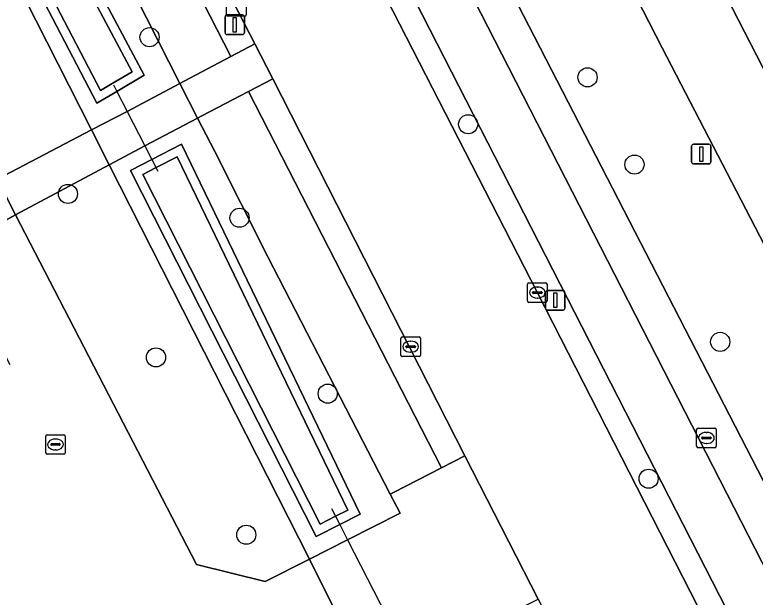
# Model space of a CAD drawing. Extents: x 158835 to 160077, y 386387 to 387778.
# Drawn here: x 159696.16 to 159734.01, y 387527.78 to 387557.55 of the extents above; entities that cross this region are included whole.
import ezdxf

# ---------------------------------------------------------------- set-up
doc = ezdxf.new("R2010")
doc.units = 0
for name, color, linetype in [('IMGEO_Berm_groen', 7, 'Continuous'), ('IMGEO_Boom', 7, 'Continuous'), ('IMGEO_Brandkraan', 7, 'Continuous'), ('IMGEO_Duiker', 7, 'Continuous'), ('IMGEO_Fietspad_open', 7, 'Continuous'), ('IMGEO_Groenvoorziening', 7, 'Continuous'), ('IMGEO_Hek', 7, 'Continuous'), ('IMGEO_Kolk', 7, 'Continuous'), ('IMGEO_Lichtmast', 7, 'Continuous'), ('IMGEO_Oever', 7, 'Continuous'), ('IMGEO_Parkeervlak_open', 7, 'Continuous'), ('IMGEO_Rijbaan_lokaal_open', 7, 'Continuous'), ('IMGEO_Verkeerseiland_open', 7, 'Continuous'), ('IMGEO_Voetpad_open', 7, 'Continuous'), ('IMGEO_Waterloop', 7, 'Continuous')]:
    doc.layers.add(name, color=color, linetype=linetype)

msp = doc.modelspace()

# ---------------------------------------------------------------- linework, layer by layer
at = {"layer": 'IMGEO_Berm_groen'}
for points in [[(159704.596, 387554.044), (159692.648, 387577.557), (159690.927, 387576.674), (159702.777, 387554.466), (159701.379, 387553.64), (159700.35, 387553.033), (159688.631, 387575.497), (159688.119, 387575.233), (159700.086, 387551.667), (159701.906, 387552.615)], [(159705.495, 387552.267), (159702.808, 387550.86), (159700.989, 387549.888), (159711.228, 387529.727), (159713.173, 387530.716), (159715.851, 387532.078), (159715.354, 387533.04), (159709.095, 387545.175), (159706.39, 387550.559)], [(159704.672, 387550.943), (159713.807, 387532.023), (159712.773, 387531.498), (159711.56, 387530.881), (159702.081, 387549.597), (159703.168, 387550.161)]]:
    msp.add_lwpolyline(points, close=True, dxfattribs=at)
at = {"layer": 'IMGEO_Boom'}
for centre in [(159703.047, 387556.41), (159725.435, 387554.357), (159719.333, 387551.958), (159727.835, 387549.897), (159698.876, 387548.396), (159707.648, 387547.177), (159732.218, 387540.831), (159703.375, 387540.038), (159712.155, 387538.183), (159728.558, 387533.834), (159707.992, 387530.969)]:
    msp.add_circle(centre, 0.489, dxfattribs=at)
at = {"layer": 'IMGEO_Brandkraan'}
for p, q in [((159731.013, 387535.494), (159731.013, 387536.346)), ((159731.088, 387536.42), (159731.94, 387536.42)), ((159731.501, 387536.2), (159731.526, 387536.2)), ((159732.014, 387536.346), (159732.014, 387535.494)), ((159731.272, 387535.914), (159731.272, 387535.926)), ((159731.71, 387535.877), (159731.312, 387535.877)), ((159731.315, 387535.963), (159731.713, 387535.963)), ((159731.756, 387535.926), (159731.756, 387535.914)), ((159731.94, 387535.42), (159731.088, 387535.42)), ((159731.524, 387535.64), (159731.499, 387535.64))]:
    msp.add_line(p, q, dxfattribs=at)
for points in [[(159731.013, 387535.494), (159731.013, 387536.346)], [(159731.088, 387536.42), (159731.94, 387536.42)], [(159732.014, 387536.346), (159732.014, 387535.494)], [(159731.94, 387535.42), (159731.088, 387535.42)]]:
    msp.add_lwpolyline(points, dxfattribs=at)
for centre, radius, start, end in [((159731.09, 387536.344), 0.0765, 91.552, 178.448), ((159731.09, 387536.344), 0.0765, 91.552, 178.448), ((159731.938, 387536.344), 0.0765, 1.552, 88.448), ((159731.938, 387536.344), 0.0765, 1.552, 88.448), ((159731.312, 387535.923), 0.0403, 85.8775, 175.7526), ((159731.309, 387535.913), 0.0366, 178.938, 274.7102), ((159731.713, 387535.92), 0.043, 264.8664, 352.4533), ((159731.717, 387535.925), 0.0386, 1.7309, 96.639), ((159731.09, 387535.496), 0.0765, 181.552, 268.448), ((159731.09, 387535.496), 0.0765, 181.552, 268.448), ((159731.938, 387535.496), 0.0765, 271.552, 358.448), ((159731.938, 387535.496), 0.0765, 271.552, 358.448)]:
    msp.add_arc(centre, radius, start, end, dxfattribs=at)
for centre, major_axis, ratio, start_param, end_param in [((159731.5, 387535.92), (-0.387, 0.002), 0.722429, 4.712389, 7.853982), ((159731.525, 387535.92), (-0.39, 0.002), 0.717154, 1.570796, 4.712389)]:
    msp.add_ellipse(centre, major_axis=major_axis, ratio=ratio, start_param=start_param, end_param=end_param, dxfattribs=at)
at = {"layer": 'IMGEO_Duiker'}
for points in [[(159701.205, 387553.978), (159701.379, 387553.64), (159701.906, 387552.615), (159702.808, 387550.86), (159703.168, 387550.161), (159703.473, 387549.568)], [(159712.352, 387532.319), (159712.773, 387531.498), (159713.173, 387530.716), (159715.845, 387525.5), (159716.4, 387524.416), (159716.772, 387523.692)]]:
    msp.add_lwpolyline(points, dxfattribs=at)
at = {"layer": 'IMGEO_Fietspad_open'}
for points in [[(159665.87, 387635.514), (159661.06, 387643.376), (159648.915, 387662.52), (159646.503, 387660.985), (159646.393, 387660.915), (159646.583, 387660.675), (159647.595, 387659.071), (159655.291, 387646.962), (159660.574, 387638.992), (159663.615, 387633.633), (159671.799, 387618.217), (159683.61, 387595.054), (159689.557, 387583.602), (159692.648, 387577.557), (159704.596, 387554.044), (159704.823, 387554.16), (159707.197, 387555.417), (159671.823, 387624.48)], [(159756.428, 387486.608), (159752.624, 387493.834), (159752.632, 387493.895), (159752.555, 387494.046), (159745.506, 387507.787), (159709.188, 387578.727), (159701.98, 387592.894), (159699.794, 387597.341), (159681.057, 387633.838), (159679.141, 387637.764), (159675.983, 387644.894), (159670.586, 387658.486), (159668.972, 387657.577), (159668.261, 387656.806), (159671.256, 387649.274)], [(159676.852, 387636.169), (159700.435, 387589.956), (159700.615, 387589.604), (159707.367, 387576.373), (159743.294, 387506.144), (159752.677, 387487.848), (159789.263, 387416.249), (159791.699, 387417.537), (159786.107, 387428.516), (159756.655, 387486.106), (159756.567, 387486.281), (159756.428, 387486.608)]]:
    msp.add_lwpolyline(points, dxfattribs=at)
for points in [[(159709.346, 387554.285), (159708.435, 387556.073), (159707.197, 387555.417), (159704.823, 387554.16), (159704.596, 387554.044), (159705.495, 387552.267), (159705.724, 387552.387), (159708.109, 387553.637)], [(159708.109, 387553.637), (159705.724, 387552.387), (159705.495, 387552.267), (159706.39, 387550.559), (159709.095, 387545.175), (159715.354, 387533.04), (159715.513, 387533.122), (159717.969, 387534.386)]]:
    msp.add_lwpolyline(points, close=True, dxfattribs=at)
at = {"layer": 'IMGEO_Groenvoorziening'}
for points in [[(159729.246, 387555.865), (159714.76, 387584.105), (159709.915, 387581.645), (159722.165, 387557.526), (159736.113, 387530.442), (159748.412, 387506.296), (159749.515, 387504.17)], [(159751.991, 387503.85), (159753.045, 387504.509), (159755.09, 387505.792), (159752.662, 387510.527), (159744.226, 387526.982), (159729.246, 387555.865)]]:
    msp.add_lwpolyline(points, dxfattribs=at)
for points in [[(159682.677, 387573.357), (159683.067, 387572.644), (159684.421, 387570.034), (159686.658, 387571.194), (159687.924, 387568.752), (159685.687, 387567.592), (159695.252, 387549.149), (159700.086, 387551.667), (159688.119, 387575.233), (159687.455, 387576.533), (159682.38, 387573.932)], [(159700.989, 387549.888), (159696.196, 387547.328), (159705.451, 387529.455), (159708.954, 387528.572), (159711.228, 387529.727)]]:
    msp.add_lwpolyline(points, close=True, dxfattribs=at)
at = {"layer": 'IMGEO_Hek'}
for points in [[(159688.119, 387575.233), (159700.086, 387551.667)], [(159700.086, 387551.667), (159700.989, 387549.888)], [(159700.989, 387549.888), (159711.228, 387529.727)], [(159711.228, 387529.727), (159713.825, 387524.475)]]:
    msp.add_lwpolyline(points, dxfattribs=at)
at = {"layer": 'IMGEO_Kolk'}
for p, q in [((159706.982, 387557.555), (159706.982, 387558.407)), ((159707.983, 387558.407), (159707.983, 387557.555)), ((159707.909, 387557.481), (159707.057, 387557.481)), ((159722.367, 387542.926), (159722.367, 387543.778)), ((159722.442, 387543.852), (159723.294, 387543.852)), ((159722.855, 387543.632), (159722.88, 387543.632)), ((159723.368, 387543.778), (159723.368, 387542.926)), ((159722.626, 387543.346), (159722.626, 387543.358)), ((159723.064, 387543.309), (159722.666, 387543.309)), ((159722.669, 387543.395), (159723.067, 387543.395)), ((159723.11, 387543.358), (159723.11, 387543.346)), ((159722.878, 387543.072), (159722.853, 387543.072)), ((159723.294, 387542.852), (159722.442, 387542.852)), ((159715.894, 387540.159), (159715.894, 387541.011)), ((159715.969, 387541.085), (159716.821, 387541.085)), ((159716.895, 387541.011), (159716.895, 387540.159)), ((159716.196, 387540.628), (159716.594, 387540.628)), ((159716.382, 387540.865), (159716.407, 387540.865)), ((159716.153, 387540.579), (159716.153, 387540.591)), ((159716.591, 387540.542), (159716.193, 387540.542)), ((159716.405, 387540.305), (159716.38, 387540.305)), ((159716.637, 387540.591), (159716.637, 387540.579)), ((159716.821, 387540.085), (159715.969, 387540.085)), ((159697.814, 387536.085), (159698.666, 387536.085)), ((159697.739, 387535.159), (159697.739, 387536.011)), ((159698.227, 387535.865), (159698.252, 387535.865)), ((159698.74, 387536.011), (159698.74, 387535.159)), ((159697.998, 387535.579), (159697.998, 387535.591)), ((159698.436, 387535.542), (159698.038, 387535.542)), ((159698.041, 387535.628), (159698.439, 387535.628)), ((159698.25, 387535.305), (159698.225, 387535.305)), ((159698.482, 387535.591), (159698.482, 387535.579)), ((159698.666, 387535.085), (159697.814, 387535.085))]:
    msp.add_line(p, q, dxfattribs=at)
for points in [[(159706.982, 387557.555), (159706.982, 387558.407)], [(159707.983, 387558.407), (159707.983, 387557.555)], [(159707.909, 387557.481), (159707.057, 387557.481)], [(159722.367, 387542.926), (159722.367, 387543.778)], [(159722.442, 387543.852), (159723.294, 387543.852)], [(159723.368, 387543.778), (159723.368, 387542.926)], [(159723.294, 387542.852), (159722.442, 387542.852)], [(159715.894, 387540.159), (159715.894, 387541.011)], [(159715.969, 387541.085), (159716.821, 387541.085)], [(159716.895, 387541.011), (159716.895, 387540.159)], [(159716.821, 387540.085), (159715.969, 387540.085)], [(159697.814, 387536.085), (159698.666, 387536.085)], [(159697.739, 387535.159), (159697.739, 387536.011)], [(159698.74, 387536.011), (159698.74, 387535.159)], [(159698.666, 387535.085), (159697.814, 387535.085)]]:
    msp.add_lwpolyline(points, dxfattribs=at)
for centre, radius, start, end in [((159707.059, 387557.557), 0.0765, 181.552, 268.448), ((159707.059, 387557.557), 0.0765, 181.552, 268.448), ((159707.907, 387557.557), 0.0765, 271.552, 358.448), ((159707.907, 387557.557), 0.0765, 271.552, 358.448), ((159722.444, 387543.776), 0.0765, 91.552, 178.448), ((159722.444, 387543.776), 0.0765, 91.552, 178.448), ((159723.292, 387543.776), 0.0765, 1.552, 88.448), ((159723.292, 387543.776), 0.0765, 1.552, 88.448), ((159722.666, 387543.355), 0.0403, 85.8775, 175.7526), ((159722.663, 387543.345), 0.0366, 178.938, 274.7102), ((159723.067, 387543.352), 0.043, 264.8664, 352.4533), ((159723.071, 387543.357), 0.0386, 1.7309, 96.639), ((159722.444, 387542.928), 0.0765, 181.552, 268.448), ((159722.444, 387542.928), 0.0765, 181.552, 268.448), ((159723.292, 387542.928), 0.0765, 271.552, 358.448), ((159723.292, 387542.928), 0.0765, 271.552, 358.448), ((159715.971, 387541.009), 0.0765, 91.552, 178.448), ((159715.971, 387541.009), 0.0765, 91.552, 178.448), ((159716.819, 387541.009), 0.0765, 1.552, 88.448), ((159716.819, 387541.009), 0.0765, 1.552, 88.448), ((159716.193, 387540.588), 0.0403, 85.8775, 175.7526), ((159716.598, 387540.59), 0.0386, 1.7309, 96.639), ((159716.19, 387540.578), 0.0366, 178.938, 274.7102), ((159716.594, 387540.585), 0.043, 264.8664, 352.4533), ((159715.971, 387540.161), 0.0765, 181.552, 268.448), ((159715.971, 387540.161), 0.0765, 181.552, 268.448), ((159716.819, 387540.161), 0.0765, 271.552, 358.448), ((159716.819, 387540.161), 0.0765, 271.552, 358.448), ((159697.816, 387536.009), 0.0765, 91.552, 178.448), ((159697.816, 387536.009), 0.0765, 91.552, 178.448), ((159698.664, 387536.009), 0.0765, 1.552, 88.448), ((159698.664, 387536.009), 0.0765, 1.552, 88.448), ((159698.038, 387535.588), 0.0403, 85.8775, 175.7526), ((159698.035, 387535.578), 0.0366, 178.938, 274.7102), ((159698.439, 387535.585), 0.043, 264.8664, 352.4533), ((159698.443, 387535.59), 0.0386, 1.7309, 96.639), ((159697.816, 387535.161), 0.0765, 181.552, 268.448), ((159697.816, 387535.161), 0.0765, 181.552, 268.448), ((159698.664, 387535.161), 0.0765, 271.552, 358.448), ((159698.664, 387535.161), 0.0765, 271.552, 358.448)]:
    msp.add_arc(centre, radius, start, end, dxfattribs=at)
for centre, major_axis, ratio, start_param, end_param in [((159722.854, 387543.352), (-0.387, 0.002), 0.722429, 4.712389, 7.853982), ((159722.879, 387543.352), (-0.39, 0.002), 0.717154, 1.570796, 4.712389), ((159716.381, 387540.585), (-0.387, 0.002), 0.722429, 4.712389, 7.853982), ((159716.406, 387540.585), (-0.39, 0.002), 0.717154, 1.570796, 4.712389), ((159698.226, 387535.585), (-0.387, 0.002), 0.722429, 4.712389, 7.853982), ((159698.251, 387535.585), (-0.39, 0.002), 0.717154, 1.570796, 4.712389)]:
    msp.add_ellipse(centre, major_axis=major_axis, ratio=ratio, start_param=start_param, end_param=end_param, dxfattribs=at)
at = {"layer": 'IMGEO_Lichtmast'}
for p, q in [((159706.908, 387556.646), (159706.908, 387557.446)), ((159706.908, 387557.446), (159706.908, 387556.646)), ((159707.008, 387557.546), (159707.798, 387557.546)), ((159707.798, 387557.546), (159707.008, 387557.546)), ((159707.898, 387557.446), (159707.898, 387556.646)), ((159707.898, 387556.646), (159707.898, 387557.446)), ((159707.798, 387556.546), (159707.008, 387556.546)), ((159707.008, 387556.546), (159707.798, 387556.546)), ((159730.751, 387550.033), (159730.751, 387550.833)), ((159730.751, 387550.833), (159730.751, 387550.033)), ((159730.851, 387550.933), (159731.641, 387550.933)), ((159731.641, 387550.933), (159730.851, 387550.933)), ((159731.741, 387550.833), (159731.741, 387550.033)), ((159731.741, 387550.033), (159731.741, 387550.833)), ((159731.641, 387549.933), (159730.851, 387549.933)), ((159730.851, 387549.933), (159731.641, 387549.933)), ((159723.293, 387542.557), (159723.293, 387543.357)), ((159723.293, 387543.357), (159723.293, 387542.557)), ((159723.393, 387543.457), (159724.183, 387543.457)), ((159724.183, 387543.457), (159723.393, 387543.457)), ((159724.283, 387543.357), (159724.283, 387542.557)), ((159724.283, 387542.557), (159724.283, 387543.357)), ((159724.183, 387542.457), (159723.393, 387542.457)), ((159723.393, 387542.457), (159724.183, 387542.457))]:
    msp.add_line(p, q, dxfattribs=at)
for points in [[(159707.328, 387557.421), (159707.478, 387557.421), (159707.478, 387556.671), (159707.328, 387556.671), (159707.328, 387557.421)], [(159731.171, 387550.808), (159731.321, 387550.808), (159731.321, 387550.058), (159731.171, 387550.058), (159731.171, 387550.808)], [(159723.713, 387543.332), (159723.863, 387543.332), (159723.863, 387542.582), (159723.713, 387542.582), (159723.713, 387543.332)]]:
    msp.add_lwpolyline(points, dxfattribs=at)
for centre, start, end in [((159707.008, 387557.446), 90, 180), ((159707.008, 387557.446), 90, 180), ((159707.798, 387557.446), 0, 90), ((159707.798, 387557.446), 360, 90), ((159707.008, 387556.646), 180, 270), ((159707.008, 387556.646), 180, 270), ((159707.798, 387556.646), 270, 0), ((159707.798, 387556.646), 270, 0), ((159730.851, 387550.833), 90, 180), ((159730.851, 387550.833), 90, 180), ((159731.641, 387550.833), 0, 90), ((159731.641, 387550.833), 360, 90), ((159730.851, 387550.033), 180, 270), ((159730.851, 387550.033), 180, 270), ((159731.641, 387550.033), 270, 0), ((159731.641, 387550.033), 270, 0), ((159723.393, 387543.357), 90, 180), ((159723.393, 387543.357), 90, 180), ((159724.183, 387543.357), 0, 90), ((159724.183, 387543.357), 360, 90), ((159723.393, 387542.557), 180, 270), ((159723.393, 387542.557), 180, 270), ((159724.183, 387542.557), 270, 0), ((159724.183, 387542.557), 270, 0)]:
    msp.add_arc(centre, 0.1, start, end, dxfattribs=at)
at = {"layer": 'IMGEO_Oever'}
for points in [[(159690.927, 387576.674), (159689.941, 387576.168), (159688.631, 387575.497), (159700.35, 387553.033), (159701.379, 387553.64), (159702.777, 387554.466)], [(159690.732, 387576.051), (159702.157, 387554.64), (159701.143, 387554.04), (159700.536, 387553.682), (159689.26, 387575.297), (159690.155, 387575.755)], [(159704.672, 387550.943), (159703.168, 387550.161), (159702.081, 387549.597), (159711.56, 387530.881), (159712.773, 387531.498), (159713.807, 387532.023)], [(159704.459, 387550.301), (159713.182, 387532.234), (159712.558, 387531.917), (159711.767, 387531.515), (159702.712, 387549.394), (159703.384, 387549.742)]]:
    msp.add_lwpolyline(points, close=True, dxfattribs=at)
at = {"layer": 'IMGEO_Parkeervlak_open'}
for points in [[(159768.637, 387520.357), (159756.125, 387512.608), (159718.148, 387586.489)], [(159717.648, 387585.572), (159714.76, 387584.105), (159729.246, 387555.865), (159744.226, 387526.982), (159752.662, 387510.527), (159754.927, 387511.726)]]:
    msp.add_lwpolyline(points, dxfattribs=at)
at = {"layer": 'IMGEO_Rijbaan_lokaal_open'}
for points in [[(159717.689, 387587.183), (159717.91, 387586.986), (159718.059, 387586.723), (159718.148, 387586.489), (159756.125, 387512.608), (159768.637, 387520.357)], [(159713.436, 387524.278), (159713.825, 387524.475), (159711.228, 387529.727), (159708.954, 387528.572), (159705.451, 387529.455), (159696.196, 387547.328), (159692.871, 387545.509), (159695.901, 387539.67)]]:
    msp.add_lwpolyline(points, dxfattribs=at)
msp.add_lwpolyline([(159708.509, 387571.274), (159706.477, 387575.057), (159700.292, 387571.975), (159701.467, 387569.606), (159708.435, 387556.073), (159709.346, 387554.285), (159719.167, 387535.003), (159722.909, 387527.68), (159734.1, 387505.724), (159735.388, 387503.165), (159741.672, 387506.395), (159740.228, 387509.149), (159732.245, 387525.004), (159722.874, 387543.338), (159713.475, 387561.697)], close=True, dxfattribs=at)
at = {"layer": 'IMGEO_Verkeerseiland_open'}
msp.add_lwpolyline([(159671.823, 387624.48), (159707.197, 387555.417), (159708.435, 387556.073), (159701.467, 387569.606), (159700.292, 387571.975), (159691.736, 387588.957), (159690.235, 387591.935), (159689.824, 387592.612), (159672.895, 387625.634), (159664.24, 387641.102), (159653.479, 387657.763), (159651.731, 387660.49), (159650.279, 387662.794), (159649.954, 387663.029), (159649.524, 387662.961), (159648.915, 387662.52), (159661.06, 387643.376), (159665.87, 387635.514)], dxfattribs=at)
for points in [[(159713.475, 387561.697), (159722.874, 387543.338), (159732.245, 387525.004), (159740.228, 387509.149), (159741.672, 387506.395), (159742.127, 387505.506), (159743.294, 387506.144), (159707.367, 387576.373), (159706.138, 387575.729), (159706.477, 387575.057), (159708.509, 387571.274)], [(159709.346, 387554.285), (159708.109, 387553.637), (159717.969, 387534.386), (159719.167, 387535.003)]]:
    msp.add_lwpolyline(points, close=True, dxfattribs=at)
at = {"layer": 'IMGEO_Voetpad_open'}
msp.add_lwpolyline([(159736.113, 387530.442), (159722.165, 387557.526), (159709.915, 387581.645), (159709.076, 387583.41), (159708.914, 387583.723), (159705.852, 387589.635), (159704.579, 387592.047), (159696.72, 387607.235), (159680.801, 387639.017), (159678.985, 387642.642), (159678.497, 387643.854), (159677.935, 387645.224), (159677.145, 387647.09), (159676.856, 387647.855), (159672.25, 387659.477), (159670.586, 387658.486), (159675.983, 387644.894), (159679.141, 387637.764), (159681.057, 387633.838), (159699.794, 387597.341), (159701.98, 387592.894), (159709.188, 387578.727), (159745.506, 387507.787)], dxfattribs=at)
for points in [[(159705.495, 387552.267), (159704.596, 387554.044), (159701.906, 387552.615), (159700.086, 387551.667), (159700.989, 387549.888), (159702.808, 387550.86)], [(159700.989, 387549.888), (159700.086, 387551.667), (159695.252, 387549.149), (159696.196, 387547.328)], [(159691.929, 387547.34), (159692.871, 387545.509), (159696.196, 387547.328), (159695.252, 387549.149)], [(159719.167, 387535.003), (159717.969, 387534.386), (159715.513, 387533.122), (159715.354, 387533.04), (159715.851, 387532.078), (159713.173, 387530.716), (159711.228, 387529.727), (159713.825, 387524.475), (159715.845, 387525.5), (159718.52, 387526.856), (159719.079, 387525.754), (159721.707, 387527.076), (159722.909, 387527.68)]]:
    msp.add_lwpolyline(points, close=True, dxfattribs=at)
at = {"layer": 'IMGEO_Waterloop'}
for points in [[(159690.732, 387576.051), (159690.155, 387575.755), (159689.26, 387575.297), (159700.536, 387553.682), (159701.143, 387554.04), (159702.157, 387554.64)], [(159704.459, 387550.301), (159703.384, 387549.742), (159702.712, 387549.394), (159711.767, 387531.515), (159712.558, 387531.917), (159713.182, 387532.234)]]:
    msp.add_lwpolyline(points, close=True, dxfattribs=at)

doc.saveas('drawing.dxf')
